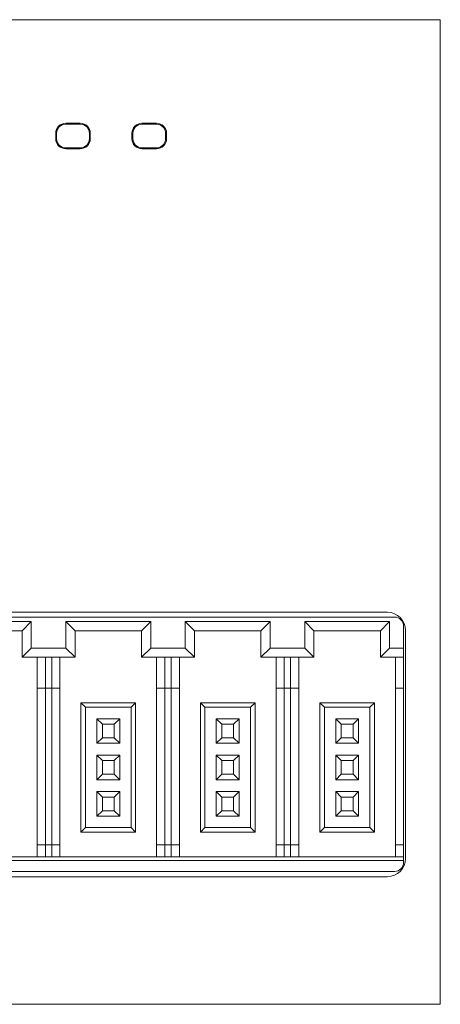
# Model space of a CAD drawing. Header units: millimetres. Extents: x -1114 to 1396, y -630 to 631.
# Tile 779 of 780: x 1231 to 1254, y 452 to 506. Entities that reach past the tile are written whole.
import ezdxf

# ---------------------------------------------------------------- set-up
doc = ezdxf.new("R2010")
doc.units = ezdxf.units.MM
doc.header["$MEASUREMENT"] = 0

msp = doc.modelspace()

# ---------------------------------------------------------------- linework, layer by layer
at = {"lineweight": 18}
for p, q in [((1198.2246, 505.6053), (1254.4301, 505.6053)), ((1254.4301, 505.6053), (1198.2246, 505.6053)), ((1254.4301, 505.6053), (1254.4301, 503.6053)), ((1254.4301, 503.6053), (1254.4301, 453.6053)), ((1233.532, 499.7294), (1233.4923, 499.7691)), ((1233.8855, 499.9259), (1234.6855, 499.9259)), ((1233.8855, 499.8759), (1234.6855, 499.8759)), ((1235.0788, 499.7691), (1235.0391, 499.7294)), ((1237.7129, 499.7294), (1237.6732, 499.7691)), ((1238.0664, 499.9259), (1238.8664, 499.9259)), ((1238.0664, 499.8759), (1238.8664, 499.8759)), ((1239.22, 499.7294), (1239.2596, 499.7691)), ((1233.3355, 499.3759), (1233.3355, 499.0759)), ((1233.3855, 499.0759), (1233.3855, 499.3759)), ((1235.1855, 499.3759), (1235.1855, 499.0759)), ((1235.2356, 499.3759), (1235.2356, 499.0759)), ((1237.5163, 499.3759), (1237.5163, 499.0759)), ((1237.5664, 499.0759), (1237.5664, 499.3759)), ((1239.3664, 499.3759), (1239.3664, 499.0759)), ((1239.4165, 499.0759), (1239.4165, 499.3759)), ((1233.532, 498.7223), (1233.4923, 498.6827)), ((1234.6855, 498.5759), (1233.8855, 498.5759)), ((1233.8855, 498.5258), (1234.6855, 498.5258)), ((1235.0391, 498.7223), (1235.0788, 498.6827)), ((1237.6732, 498.6827), (1237.7129, 498.7223)), ((1238.8664, 498.5759), (1238.0664, 498.5759)), ((1238.0664, 498.5258), (1238.8664, 498.5258)), ((1239.22, 498.7223), (1239.2596, 498.6827)), ((1201.1298, 473.1048), (1251.5298, 473.1048)), ((1226.9203, 472.8433), (1239.4203, 472.8433)), ((1231.9953, 472.5933), (1227.3453, 472.5933)), ((1231.9953, 472.5933), (1231.4953, 472.0933)), ((1231.9953, 471.1433), (1231.9953, 472.5933)), ((1233.8953, 472.5933), (1234.3953, 472.0933)), ((1233.8953, 472.5933), (1233.8953, 471.1433)), ((1238.5453, 472.5933), (1233.8953, 472.5933)), ((1238.5453, 472.5933), (1238.0453, 472.0933)), ((1238.5453, 471.1433), (1238.5453, 472.5933)), ((1239.4203, 472.8433), (1251.9203, 472.8433)), ((1240.4453, 472.5933), (1240.4453, 471.1433)), ((1240.4453, 472.5933), (1240.9453, 472.0933)), ((1245.0953, 472.5933), (1240.4453, 472.5933)), ((1245.0953, 472.5933), (1244.5953, 472.0933)), ((1245.0953, 471.1433), (1245.0953, 472.5933)), ((1246.9953, 472.5933), (1246.9953, 471.1433)), ((1246.9953, 472.5933), (1247.4953, 472.0933)), ((1251.6453, 472.5933), (1246.9953, 472.5933)), ((1251.6453, 472.5933), (1251.1453, 472.0933)), ((1251.6453, 471.1433), (1251.6453, 472.5933)), ((1227.8453, 472.0933), (1231.4953, 472.0933)), ((1231.4953, 472.0933), (1231.4953, 470.6433)), ((1234.3953, 470.6433), (1234.3953, 472.0933)), ((1234.3953, 472.0933), (1238.0453, 472.0933)), ((1238.0453, 472.0933), (1238.0453, 470.6433)), ((1240.9453, 470.6433), (1240.9453, 472.0933)), ((1240.9453, 472.0933), (1244.5953, 472.0933)), ((1244.5953, 472.0933), (1244.5953, 470.6433)), ((1247.4953, 470.6433), (1247.4953, 472.0933)), ((1247.4953, 472.0933), (1251.1453, 472.0933)), ((1251.1453, 472.0933), (1251.1453, 470.6433)), ((1252.4203, 472.3433), (1252.4203, 471.1433)), ((1252.5298, 472.1048), (1252.5298, 459.6048)), ((1231.9953, 471.1433), (1231.4953, 470.6433)), ((1233.8953, 471.1433), (1231.9953, 471.1433)), ((1233.8953, 471.1433), (1234.3953, 470.6433)), ((1238.5453, 471.1433), (1238.0453, 470.6433)), ((1239.4203, 471.1433), (1238.5453, 471.1433)), ((1240.4453, 471.1433), (1239.4203, 471.1433)), ((1240.4453, 471.1433), (1240.9453, 470.6433)), ((1245.0953, 471.1433), (1244.5953, 470.6433)), ((1246.9953, 471.1433), (1245.0953, 471.1433)), ((1246.9953, 471.1433), (1247.4953, 470.6433)), ((1251.6453, 471.1433), (1251.1453, 470.6433)), ((1252.4203, 471.1433), (1251.6453, 471.1433)), ((1252.4203, 471.1433), (1252.4203, 470.6433)), ((1231.4953, 470.6433), (1234.3953, 470.6433)), ((1232.3203, 470.6433), (1232.3203, 468.9433)), ((1232.7703, 468.9433), (1232.7703, 470.6433)), ((1233.1203, 470.6433), (1233.1203, 468.9433)), ((1233.5703, 468.9433), (1233.5703, 470.6433)), ((1238.0453, 470.6433), (1239.4203, 470.6433)), ((1238.8703, 470.6433), (1238.8703, 468.9433)), ((1239.3203, 468.9433), (1239.3203, 470.6433)), ((1239.4203, 470.6433), (1240.9453, 470.6433)), ((1239.6703, 470.6433), (1239.6703, 468.9433)), ((1240.1203, 468.9433), (1240.1203, 470.6433)), ((1244.5953, 470.6433), (1247.4953, 470.6433)), ((1245.4203, 470.6433), (1245.4203, 468.9433)), ((1245.8703, 468.9433), (1245.8703, 470.6433)), ((1246.2203, 470.6433), (1246.2203, 468.9433)), ((1246.6703, 468.9433), (1246.6703, 470.6433)), ((1251.1453, 470.6433), (1252.4203, 470.6433)), ((1251.9703, 470.6433), (1251.9703, 468.9433)), ((1252.4203, 470.6433), (1252.4203, 468.9433)), ((1232.3203, 468.9433), (1232.3203, 460.3433)), ((1232.3203, 468.9433), (1232.7703, 468.9433)), ((1232.7703, 460.3433), (1232.7703, 468.9433)), ((1232.7703, 468.9433), (1233.1203, 468.9433)), ((1233.1203, 468.9433), (1233.1203, 460.3433)), ((1233.1203, 468.9433), (1233.5703, 468.9433)), ((1233.5703, 460.3433), (1233.5703, 468.9433)), ((1238.8703, 468.9433), (1238.8703, 460.3433)), ((1238.8703, 468.9433), (1239.3203, 468.9433)), ((1239.3203, 460.3433), (1239.3203, 468.9433)), ((1239.3203, 468.9433), (1239.4203, 468.9433)), ((1239.4203, 468.9433), (1239.6703, 468.9433)), ((1239.6703, 468.9433), (1239.6703, 460.3433)), ((1239.6703, 468.9433), (1240.1203, 468.9433)), ((1240.1203, 460.3433), (1240.1203, 468.9433)), ((1245.4203, 468.9433), (1245.4203, 460.3433)), ((1245.4203, 468.9433), (1245.8703, 468.9433)), ((1245.8703, 460.3433), (1245.8703, 468.9433)), ((1245.8703, 468.9433), (1246.2203, 468.9433)), ((1246.2203, 468.9433), (1246.2203, 460.3433)), ((1246.2203, 468.9433), (1246.6703, 468.9433)), ((1246.6703, 460.3433), (1246.6703, 468.9433)), ((1251.9703, 468.9433), (1251.9703, 460.3433)), ((1251.9703, 468.9433), (1252.4203, 468.9433)), ((1252.4203, 468.9433), (1252.4203, 460.3433)), ((1237.7203, 468.1433), (1234.7203, 468.1433)), ((1234.7203, 468.1433), (1234.9703, 467.8933)), ((1234.7203, 468.1433), (1234.7203, 461.0433)), ((1234.9703, 467.8933), (1237.4703, 467.8933)), ((1234.9703, 461.2933), (1234.9703, 467.8933)), ((1237.7203, 468.1433), (1237.4703, 467.8933)), ((1237.4703, 467.8933), (1237.4703, 461.2933)), ((1237.7203, 461.0433), (1237.7203, 468.1433)), ((1244.2703, 468.1433), (1241.2703, 468.1433)), ((1241.2703, 468.1433), (1241.5203, 467.8933)), ((1241.2703, 468.1433), (1241.2703, 461.0433)), ((1241.5203, 467.8933), (1244.0203, 467.8933)), ((1241.5203, 461.2933), (1241.5203, 467.8933)), ((1244.2703, 468.1433), (1244.0203, 467.8933)), ((1244.0203, 467.8933), (1244.0203, 461.2933)), ((1244.2703, 461.0433), (1244.2703, 468.1433)), ((1247.8203, 468.1433), (1247.8203, 461.0433)), ((1250.8203, 468.1433), (1247.8203, 468.1433)), ((1247.8203, 468.1433), (1248.0703, 467.8933)), ((1248.0703, 467.8933), (1250.5703, 467.8933)), ((1248.0703, 461.2933), (1248.0703, 467.8933)), ((1250.8203, 468.1433), (1250.5703, 467.8933)), ((1250.5703, 467.8933), (1250.5703, 461.2933)), ((1250.8203, 461.0433), (1250.8203, 468.1433)), ((1235.8953, 466.9683), (1235.5953, 467.2683)), ((1235.5953, 467.2683), (1235.5953, 465.9183)), ((1236.8453, 467.2683), (1235.5953, 467.2683)), ((1236.5453, 466.9683), (1236.8453, 467.2683)), ((1236.8453, 465.9183), (1236.8453, 467.2683)), ((1242.4453, 466.9683), (1242.1453, 467.2683)), ((1242.1453, 467.2683), (1242.1453, 465.9183)), ((1243.3953, 467.2683), (1242.1453, 467.2683)), ((1243.0953, 466.9683), (1243.3953, 467.2683)), ((1243.3953, 465.9183), (1243.3953, 467.2683)), ((1248.9953, 466.9683), (1248.6953, 467.2683)), ((1248.6953, 467.2683), (1248.6953, 465.9183)), ((1249.9453, 467.2683), (1248.6953, 467.2683)), ((1249.6453, 466.9683), (1249.9453, 467.2683)), ((1249.9453, 465.9183), (1249.9453, 467.2683)), ((1235.8953, 466.2183), (1235.8953, 466.9683)), ((1235.8953, 466.9683), (1236.5453, 466.9683)), ((1236.5453, 466.9683), (1236.5453, 466.2183)), ((1242.4453, 466.9683), (1243.0953, 466.9683)), ((1242.4453, 466.2183), (1242.4453, 466.9683)), ((1243.0953, 466.9683), (1243.0953, 466.2183)), ((1248.9953, 466.9683), (1249.6453, 466.9683)), ((1248.9953, 466.2183), (1248.9953, 466.9683)), ((1249.6453, 466.9683), (1249.6453, 466.2183)), ((1235.5953, 465.9183), (1235.8953, 466.2183)), ((1236.5453, 466.2183), (1235.8953, 466.2183)), ((1236.5453, 466.2183), (1236.8453, 465.9183)), ((1242.1453, 465.9183), (1242.4453, 466.2183)), ((1243.0953, 466.2183), (1242.4453, 466.2183)), ((1243.0953, 466.2183), (1243.3953, 465.9183)), ((1248.6953, 465.9183), (1248.9953, 466.2183)), ((1249.6453, 466.2183), (1248.9953, 466.2183)), ((1249.6453, 466.2183), (1249.9453, 465.9183)), ((1235.5953, 465.9183), (1236.8453, 465.9183)), ((1242.1453, 465.9183), (1243.3953, 465.9183)), ((1248.6953, 465.9183), (1249.9453, 465.9183)), ((1235.8953, 464.9683), (1235.5953, 465.2683)), ((1235.5953, 465.2683), (1235.5953, 463.9183)), ((1236.8453, 465.2683), (1235.5953, 465.2683)), ((1235.8953, 464.2183), (1235.8953, 464.9683)), ((1235.8953, 464.9683), (1236.5453, 464.9683)), ((1236.5453, 464.9683), (1236.8453, 465.2683)), ((1236.5453, 464.9683), (1236.5453, 464.2183)), ((1236.8453, 463.9183), (1236.8453, 465.2683)), ((1242.4453, 464.9683), (1242.1453, 465.2683)), ((1242.1453, 465.2683), (1242.1453, 463.9183)), ((1243.3953, 465.2683), (1242.1453, 465.2683)), ((1242.4453, 464.9683), (1243.0953, 464.9683)), ((1242.4453, 464.2183), (1242.4453, 464.9683)), ((1243.0953, 464.9683), (1243.3953, 465.2683)), ((1243.0953, 464.9683), (1243.0953, 464.2183)), ((1243.3953, 463.9183), (1243.3953, 465.2683)), ((1248.9953, 464.9683), (1248.6953, 465.2683)), ((1248.6953, 465.2683), (1248.6953, 463.9183)), ((1249.9453, 465.2683), (1248.6953, 465.2683)), ((1248.9953, 464.9683), (1249.6453, 464.9683)), ((1248.9953, 464.2183), (1248.9953, 464.9683)), ((1249.6453, 464.9683), (1249.9453, 465.2683)), ((1249.6453, 464.9683), (1249.6453, 464.2183)), ((1249.9453, 463.9183), (1249.9453, 465.2683)), ((1235.5953, 463.9183), (1235.8953, 464.2183)), ((1235.5953, 463.9183), (1236.8453, 463.9183)), ((1236.5453, 464.2183), (1235.8953, 464.2183)), ((1236.5453, 464.2183), (1236.8453, 463.9183)), ((1242.1453, 463.9183), (1242.4453, 464.2183)), ((1242.1453, 463.9183), (1243.3953, 463.9183)), ((1243.0953, 464.2183), (1242.4453, 464.2183)), ((1243.0953, 464.2183), (1243.3953, 463.9183)), ((1248.6953, 463.9183), (1248.9953, 464.2183)), ((1248.6953, 463.9183), (1249.9453, 463.9183)), ((1249.6453, 464.2183), (1248.9953, 464.2183)), ((1249.6453, 464.2183), (1249.9453, 463.9183)), ((1235.5953, 463.2683), (1235.5953, 461.9183)), ((1236.8453, 463.2683), (1235.5953, 463.2683)), ((1235.8953, 462.9683), (1235.5953, 463.2683)), ((1235.8953, 462.2183), (1235.8953, 462.9683)), ((1235.8953, 462.9683), (1236.5453, 462.9683)), ((1236.5453, 462.9683), (1236.8453, 463.2683)), ((1236.5453, 462.9683), (1236.5453, 462.2183)), ((1236.8453, 461.9183), (1236.8453, 463.2683)), ((1243.3953, 463.2683), (1242.1453, 463.2683)), ((1242.1453, 463.2683), (1242.1453, 461.9183)), ((1242.4453, 462.9683), (1242.1453, 463.2683)), ((1242.4453, 462.9683), (1243.0953, 462.9683)), ((1242.4453, 462.2183), (1242.4453, 462.9683)), ((1243.0953, 462.9683), (1243.3953, 463.2683)), ((1243.0953, 462.9683), (1243.0953, 462.2183)), ((1243.3953, 461.9183), (1243.3953, 463.2683)), ((1248.6953, 463.2683), (1248.6953, 461.9183)), ((1248.9953, 462.9683), (1248.6953, 463.2683)), ((1249.9453, 463.2683), (1248.6953, 463.2683)), ((1248.9953, 462.2183), (1248.9953, 462.9683)), ((1248.9953, 462.9683), (1249.6453, 462.9683)), ((1249.6453, 462.9683), (1249.9453, 463.2683)), ((1249.6453, 462.9683), (1249.6453, 462.2183)), ((1249.9453, 461.9183), (1249.9453, 463.2683)), ((1235.5953, 461.9183), (1235.8953, 462.2183)), ((1235.5953, 461.9183), (1236.8453, 461.9183)), ((1236.5453, 462.2183), (1235.8953, 462.2183)), ((1236.5453, 462.2183), (1236.8453, 461.9183)), ((1242.1453, 461.9183), (1242.4453, 462.2183)), ((1242.1453, 461.9183), (1243.3953, 461.9183)), ((1243.0953, 462.2183), (1242.4453, 462.2183)), ((1243.0953, 462.2183), (1243.3953, 461.9183)), ((1248.6953, 461.9183), (1248.9953, 462.2183)), ((1248.6953, 461.9183), (1249.9453, 461.9183)), ((1249.6453, 462.2183), (1248.9953, 462.2183)), ((1249.6453, 462.2183), (1249.9453, 461.9183)), ((1234.7203, 461.0433), (1234.9703, 461.2933)), ((1237.4703, 461.2933), (1234.9703, 461.2933)), ((1237.4703, 461.2933), (1237.7203, 461.0433)), ((1241.2703, 461.0433), (1241.5203, 461.2933)), ((1244.0203, 461.2933), (1241.5203, 461.2933)), ((1244.0203, 461.2933), (1244.2703, 461.0433)), ((1247.8203, 461.0433), (1248.0703, 461.2933)), ((1250.5703, 461.2933), (1248.0703, 461.2933)), ((1250.5703, 461.2933), (1250.8203, 461.0433)), ((1234.7203, 461.0433), (1237.7203, 461.0433)), ((1241.2703, 461.0433), (1244.2703, 461.0433)), ((1247.8203, 461.0433), (1250.8203, 461.0433)), ((1232.7703, 460.3433), (1232.3203, 460.3433)), ((1232.3203, 460.3433), (1232.3203, 459.6933)), ((1233.1203, 460.3433), (1232.7703, 460.3433)), ((1232.7703, 460.3433), (1232.7703, 459.6933)), ((1233.5703, 460.3433), (1233.1203, 460.3433)), ((1233.1203, 460.3433), (1233.1203, 459.6933)), ((1233.5703, 459.6933), (1233.5703, 460.3433)), ((1239.3203, 460.3433), (1238.8703, 460.3433)), ((1238.8703, 460.3433), (1238.8703, 459.6933)), ((1239.4203, 460.3433), (1239.3203, 460.3433)), ((1239.3203, 460.3433), (1239.3203, 459.6933)), ((1239.6703, 460.3433), (1239.4203, 460.3433)), ((1240.1203, 460.3433), (1239.6703, 460.3433)), ((1239.6703, 460.3433), (1239.6703, 459.6933)), ((1240.1203, 459.6933), (1240.1203, 460.3433)), ((1245.8703, 460.3433), (1245.4203, 460.3433)), ((1245.4203, 460.3433), (1245.4203, 459.6933)), ((1246.2203, 460.3433), (1245.8703, 460.3433)), ((1245.8703, 460.3433), (1245.8703, 459.6933)), ((1246.6703, 460.3433), (1246.2203, 460.3433)), ((1246.2203, 460.3433), (1246.2203, 459.6933)), ((1246.6703, 459.6933), (1246.6703, 460.3433)), ((1252.4203, 460.3433), (1251.9703, 460.3433)), ((1251.9703, 460.3433), (1251.9703, 459.6933)), ((1252.4203, 460.3433), (1252.4203, 459.6933)), ((1239.4203, 459.6933), (1226.4203, 459.6933)), ((1252.4203, 459.6933), (1239.4203, 459.6933)), ((1252.4203, 459.4933), (1252.4203, 459.6933)), ((1226.4203, 459.4933), (1239.4203, 459.4933)), ((1239.4203, 459.4933), (1252.4203, 459.4933)), ((1252.4203, 459.4933), (1252.4203, 459.3933)), ((1251.5298, 458.6048), (1201.1298, 458.6048)), ((1239.4203, 458.8933), (1226.9203, 458.8933)), ((1251.9203, 458.8933), (1239.4203, 458.8933)), ((1254.4301, 453.6053), (1254.4301, 451.6053)), ((1254.4301, 451.6053), (1198.2246, 451.6053))]:
    msp.add_line(p, q, dxfattribs=at)
for centre, radius, start, end in [((1233.8855, 499.3759), 0.5501, 90, 180), ((1233.8855, 499.3759), 0.5, 90, 180), ((1234.6855, 499.3759), 0.5501, 0, 90), ((1234.6855, 499.3759), 0.5, 0, 90), ((1238.0664, 499.3759), 0.5501, 90, 180), ((1238.0664, 499.3759), 0.5, 90, 180), ((1238.8664, 499.3759), 0.5501, 0, 90), ((1238.8664, 499.3759), 0.5, 0, 90), ((1233.8855, 499.0759), 0.5501, 180, 270), ((1233.8855, 499.0759), 0.5, 180, 270), ((1234.6855, 499.0759), 0.5501, 270, 0), ((1234.6855, 499.0759), 0.5, 270, 0), ((1238.0664, 499.0759), 0.5501, 180, 270), ((1238.0664, 499.0759), 0.5, 180, 270), ((1238.8664, 499.0759), 0.5501, 270, 0), ((1238.8664, 499.0759), 0.5, 270, 0), ((1251.5298, 472.1048), 1, 0, 90), ((1251.9203, 472.3433), 0.5, 0, 90), ((1251.5298, 459.6048), 1, 270, 0), ((1251.9203, 459.3933), 0.5, 270, 0)]:
    msp.add_arc(centre, radius, start, end, dxfattribs=at)

doc.saveas('drawing.dxf')
